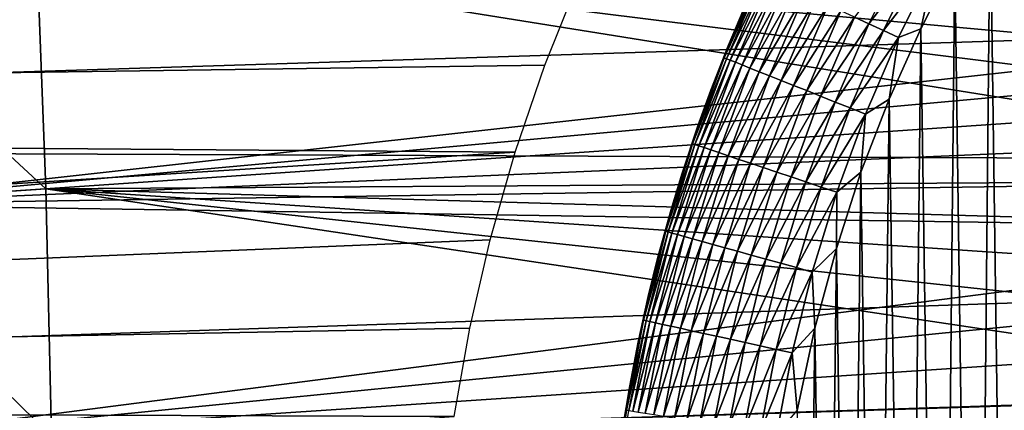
# Model space of a CAD drawing. Header units: millimetres. Extents: x -161 to 161, y -94 to 1149.
# Tile 623 of 656: x 142.08 to 144.98, y -56.74 to -55.59. Entities that reach past the tile are written whole.
import ezdxf

# ---------------------------------------------------------------- set-up
doc = ezdxf.new("R2010")
doc.units = ezdxf.units.MM
doc.header["$LTSCALE"] = 81.481481
for name, color, linetype in [('378', 7, 'CONTINUOUS'), ('380', 7, 'CONTINUOUS'), ('384', 7, 'CONTINUOUS'), ('387', 7, 'CONTINUOUS'), ('389', 7, 'CONTINUOUS'), ('391', 7, 'CONTINUOUS')]:
    doc.layers.add(name, color=color, linetype=linetype)

msp = doc.modelspace()

# ---------------------------------------------------------------- linework, layer by layer
at = {"layer": '378', "color": 7, "linetype": 'CONTINUOUS', "true_color": 0xaaaaaa}
for points in [[(131.8, -55.8871, 22.1378), (143.8409, -55.2243, 22.0781), (131.8, -55.0586, 22.0601), (131.8, -55.8871, 22.1378)], [(143.7274, -55.4712, 22.1027), (143.8409, -55.2243, 22.0781), (131.8, -55.8871, 22.1378), (143.7274, -55.4712, 22.1027)], [(142.153, -56.0879, -22.252), (142.125, -55.3602, -22.1921), (146.4888, -56.0599, -22.2501), (142.153, -56.0879, -22.252)], [(146.4888, -56.0599, -22.2501), (142.125, -55.3602, -22.1921), (146.588, -55.9161, -22.2399), (146.4888, -56.0599, -22.2501)], [(146.588, -55.9161, -22.2399), (142.125, -55.3602, -22.1921), (146.6959, -55.7793, -22.2294), (146.588, -55.9161, -22.2399)], [(146.6959, -55.7793, -22.2294), (142.125, -55.3602, -22.1921), (146.8128, -55.6491, -22.2187), (146.6959, -55.7793, -22.2294)], [(146.8128, -55.6491, -22.2187), (142.125, -55.3602, -22.1921), (146.9375, -55.5268, -22.2078), (146.8128, -55.6491, -22.2187)], [(143.6273, -55.7221, 22.1248), (143.7274, -55.4712, 22.1027), (131.8, -55.8871, 22.1378), (143.6273, -55.7221, 22.1248)], [(143.5402, -55.9787, 22.1444), (143.6273, -55.7221, 22.1248), (131.8, -55.8871, 22.1378), (143.5402, -55.9787, 22.1444)], [(131.8, -56.718, 22.1844), (143.5402, -55.9787, 22.1444), (131.8, -55.8871, 22.1378), (131.8, -56.718, 22.1844)], [(143.4663, -56.2385, 22.1613), (143.5402, -55.9787, 22.1444), (131.8, -56.718, 22.1844), (143.4663, -56.2385, 22.1613)], [(146.3984, -56.2107, -22.2597), (142.153, -56.0879, -22.252), (146.4888, -56.0599, -22.2501), (146.3984, -56.2107, -22.2597)], [(142.1698, -56.8179, -22.288), (142.153, -56.0879, -22.252), (146.1877, -56.691, -22.2834), (142.1698, -56.8179, -22.288)], [(146.1877, -56.691, -22.2834), (142.153, -56.0879, -22.252), (146.2478, -56.5261, -22.2764), (146.1877, -56.691, -22.2834)], [(146.2478, -56.5261, -22.2764), (142.153, -56.0879, -22.252), (146.3178, -56.3664, -22.2685), (146.2478, -56.5261, -22.2764)], [(146.3178, -56.3664, -22.2685), (142.153, -56.0879, -22.252), (146.3984, -56.2107, -22.2597), (146.3178, -56.3664, -22.2685)], [(143.406, -56.4994, 22.1752), (143.4663, -56.2385, 22.1613), (131.8, -56.718, 22.1844), (143.406, -56.4994, 22.1752)], [(143.3593, -56.7602, 22.186), (143.406, -56.4994, 22.1752), (131.8, -56.718, 22.1844), (143.3593, -56.7602, 22.186)], [(146.1382, -56.8593, -22.2893), (142.1698, -56.8179, -22.288), (146.1877, -56.691, -22.2834), (146.1382, -56.8593, -22.2893)], [(131.8, -57.55, 22.2), (143.3593, -56.7602, 22.186), (131.8, -56.718, 22.1844), (131.8, -57.55, 22.2)]]:
    msp.add_3dface(points, dxfattribs=at)
at = {"layer": '380', "color": 7, "linetype": 'CONTINUOUS', "true_color": 0xaaaaaa}
for points in [[(135.3, -55.1633, 20.8139), (156.3175, -55.2909, 20.0897), (135.3, -55.9569, 20.8895), (135.3, -55.1633, 20.8139)], [(156.3175, -55.2909, 20.0897), (156.3175, -56.0422, 20.1599), (135.3, -55.9569, 20.8895), (156.3175, -55.2909, 20.0897)], [(141.4696, -56.1341, -20.7864), (146.9384, -55.5259, -20.5439), (141.4419, -55.4295, -20.7272), (141.4696, -56.1341, -20.7864)], [(146.8139, -55.648, -20.5599), (146.9384, -55.5259, -20.5439), (141.4696, -56.1341, -20.7864), (146.8139, -55.648, -20.5599)], [(146.6971, -55.7779, -20.5757), (146.8139, -55.648, -20.5599), (141.4696, -56.1341, -20.7864), (146.6971, -55.7779, -20.5757)], [(146.5892, -55.9145, -20.5908), (146.6971, -55.7779, -20.5757), (141.4696, -56.1341, -20.7864), (146.5892, -55.9145, -20.5908)], [(146.49, -56.0581, -20.6052), (146.5892, -55.9145, -20.5908), (141.4696, -56.1341, -20.7864), (146.49, -56.0581, -20.6052)], [(135.3, -55.9569, 20.8895), (156.3175, -56.0422, 20.1599), (135.3, -56.7529, 20.9349), (135.3, -55.9569, 20.8895)], [(156.3175, -56.0422, 20.1599), (156.3175, -56.7956, 20.202), (135.3, -56.7529, 20.9349), (156.3175, -56.0422, 20.1599)], [(146.3995, -56.2086, -20.6187), (146.49, -56.0581, -20.6052), (141.4696, -56.1341, -20.7864), (146.3995, -56.2086, -20.6187)], [(141.4861, -56.8409, -20.822), (146.3995, -56.2086, -20.6187), (141.4696, -56.1341, -20.7864), (141.4861, -56.8409, -20.822)], [(146.3188, -56.3642, -20.6311), (146.3995, -56.2086, -20.6187), (141.4861, -56.8409, -20.822), (146.3188, -56.3642, -20.6311)], [(146.2487, -56.5238, -20.6421), (146.3188, -56.3642, -20.6311), (141.4861, -56.8409, -20.822), (146.2487, -56.5238, -20.6421)], [(146.1885, -56.6886, -20.6518), (146.2487, -56.5238, -20.6421), (141.4861, -56.8409, -20.822), (146.1885, -56.6886, -20.6518)], [(146.1388, -56.8568, -20.6598), (146.1885, -56.6886, -20.6518), (141.4861, -56.8409, -20.822), (146.1388, -56.8568, -20.6598)]]:
    msp.add_3dface(points, dxfattribs=at)
at = {"layer": '384', "color": 7, "linetype": 'CONTINUOUS', "true_color": 0xaaaaaa}
for points in [[(142.125, -55.3602, -22.1921), (142.153, -56.0879, -22.252), (141.4419, -55.4295, -20.7272), (142.125, -55.3602, -22.1921)], [(142.153, -56.0879, -22.252), (141.4696, -56.1341, -20.7864), (141.4419, -55.4295, -20.7272), (142.153, -56.0879, -22.252)], [(142.153, -56.0879, -22.252), (142.1698, -56.8179, -22.288), (141.4696, -56.1341, -20.7864), (142.153, -56.0879, -22.252)], [(142.1698, -56.8179, -22.288), (141.4861, -56.8409, -20.822), (141.4696, -56.1341, -20.7864), (142.1698, -56.8179, -22.288)]]:
    msp.add_3dface(points, dxfattribs=at)
at = {"layer": '387', "color": 7, "linetype": 'CONTINUOUS', "true_color": 0xaaaaaa}
for points in [[(144.9434, -55.2305, 61.95), (145.0085, -59.9752, 61.95), (145.0542, -55.0549, 61.95), (144.9434, -55.2305, 61.95)], [(144.8387, -55.4171, 61.95), (144.8989, -59.794, 61.95), (144.9434, -55.2305, 61.95), (144.8387, -55.4171, 61.95)], [(144.8989, -59.794, 61.95), (145.0085, -59.9752, 61.95), (144.9434, -55.2305, 61.95), (144.8989, -59.794, 61.95)], [(144.738, -55.6147, 61.95), (144.7959, -59.6014, 61.95), (144.8387, -55.4171, 61.95), (144.738, -55.6147, 61.95)], [(144.7959, -59.6014, 61.95), (144.8989, -59.794, 61.95), (144.8387, -55.4171, 61.95), (144.7959, -59.6014, 61.95)], [(144.6445, -55.822, 61.95), (144.6975, -59.3975, 61.95), (144.738, -55.6147, 61.95), (144.6445, -55.822, 61.95)], [(144.6975, -59.3975, 61.95), (144.7959, -59.6014, 61.95), (144.738, -55.6147, 61.95), (144.6975, -59.3975, 61.95)], [(144.5614, -56.0379, 61.95), (144.6068, -59.1841, 61.95), (144.6445, -55.822, 61.95), (144.5614, -56.0379, 61.95)], [(144.6068, -59.1841, 61.95), (144.6975, -59.3975, 61.95), (144.6445, -55.822, 61.95), (144.6068, -59.1841, 61.95)], [(144.4891, -56.2635, 61.95), (144.5273, -58.9626, 61.95), (144.5614, -56.0379, 61.95), (144.4891, -56.2635, 61.95)], [(144.5273, -58.9626, 61.95), (144.6068, -59.1841, 61.95), (144.5614, -56.0379, 61.95), (144.5273, -58.9626, 61.95)], [(144.4255, -56.4996, 61.95), (144.4593, -58.7323, 61.95), (144.4891, -56.2635, 61.95), (144.4255, -56.4996, 61.95)], [(144.4593, -58.7323, 61.95), (144.5273, -58.9626, 61.95), (144.4891, -56.2635, 61.95), (144.4593, -58.7323, 61.95)], [(144.3733, -56.7423, 61.95), (144.401, -58.4919, 61.95), (144.4255, -56.4996, 61.95), (144.3733, -56.7423, 61.95)], [(144.401, -58.4919, 61.95), (144.4593, -58.7323, 61.95), (144.4255, -56.4996, 61.95), (144.401, -58.4919, 61.95)]]:
    msp.add_3dface(points, dxfattribs=at)
at = {"layer": '389', "color": 7, "linetype": 'CONTINUOUS', "true_color": 0xaaaaaa}
for points in [[(144.1689, -55.6651, 61.45), (144.2679, -55.4382, 61.45), (144.2151, -55.5554, 22.5941), (144.1689, -55.6651, 61.45)], [(144.1177, -55.7961, 22.6179), (144.1689, -55.6651, 61.45), (144.2151, -55.5554, 22.5941), (144.1177, -55.7961, 22.6179)], [(144.0795, -55.9017, 61.45), (144.1689, -55.6651, 61.45), (144.1177, -55.7961, 22.6179), (144.0795, -55.9017, 61.45)], [(144.0331, -56.0412, 22.6391), (144.0795, -55.9017, 61.45), (144.1177, -55.7961, 22.6179), (144.0331, -56.0412, 22.6391)], [(144.0004, -56.1486, 61.45), (144.0795, -55.9017, 61.45), (144.0331, -56.0412, 22.6391), (144.0004, -56.1486, 61.45)], [(143.9614, -56.2897, 22.6577), (144.0004, -56.1486, 61.45), (144.0331, -56.0412, 22.6391), (143.9614, -56.2897, 22.6577)], [(143.9328, -56.4055, 61.45), (144.0004, -56.1486, 61.45), (143.9614, -56.2897, 22.6577), (143.9328, -56.4055, 61.45)], [(143.903, -56.5403, 22.6729), (143.9328, -56.4055, 61.45), (143.9614, -56.2897, 22.6577), (143.903, -56.5403, 22.6729)], [(143.8782, -56.6694, 61.45), (143.9328, -56.4055, 61.45), (143.903, -56.5403, 22.6729), (143.8782, -56.6694, 61.45)], [(143.8578, -56.7922, 22.6846), (143.8782, -56.6694, 61.45), (143.903, -56.5403, 22.6729), (143.8578, -56.7922, 22.6846)], [(143.8377, -56.9373, 61.45), (143.8782, -56.6694, 61.45), (143.8578, -56.7922, 22.6846), (143.8377, -56.9373, 61.45)]]:
    msp.add_3dface(points, dxfattribs=at)
at = {"layer": '391', "color": 7, "linetype": 'CONTINUOUS', "true_color": 0xaaaaaa}
for points in [[(144.5847, -55.5998, 61.9286), (144.6965, -55.3745, 61.9286), (144.5427, -55.5804, 61.9122), (144.5847, -55.5998, 61.9286)], [(144.5847, -55.5998, 61.9286), (144.7386, -55.3968, 61.9405), (144.6965, -55.3745, 61.9286), (144.5847, -55.5998, 61.9286)], [(144.628, -55.6198, 61.9405), (144.7386, -55.3968, 61.9405), (144.5847, -55.5998, 61.9286), (144.628, -55.6198, 61.9405)], [(144.628, -55.6198, 61.9405), (144.7815, -55.4195, 61.9477), (144.7386, -55.3968, 61.9405), (144.628, -55.6198, 61.9405)], [(144.738, -55.6147, 61.95), (144.8387, -55.4171, 61.95), (144.7815, -55.4195, 61.9477), (144.738, -55.6147, 61.95)], [(144.2679, -55.4382, 61.45), (144.1689, -55.6651, 61.45), (144.2643, -55.4516, 61.499), (144.2679, -55.4382, 61.45)], [(144.6721, -55.6402, 61.9477), (144.7815, -55.4195, 61.9477), (144.628, -55.6198, 61.9405), (144.6721, -55.6402, 61.9477)], [(144.6721, -55.6402, 61.9477), (144.738, -55.6147, 61.95), (144.7815, -55.4195, 61.9477), (144.6721, -55.6402, 61.9477)], [(144.1689, -55.6651, 61.45), (144.1574, -55.7002, 61.499), (144.2643, -55.4516, 61.499), (144.1689, -55.6651, 61.45)], [(144.1574, -55.7002, 61.499), (144.2709, -55.4546, 61.5476), (144.2643, -55.4516, 61.499), (144.1574, -55.7002, 61.499)], [(144.1641, -55.7029, 61.5476), (144.2709, -55.4546, 61.5476), (144.1574, -55.7002, 61.499), (144.1641, -55.7029, 61.5476)], [(144.1641, -55.7029, 61.5476), (144.2817, -55.4596, 61.5952), (144.2709, -55.4546, 61.5476), (144.1641, -55.7029, 61.5476)], [(144.1751, -55.7073, 61.5952), (144.2817, -55.4596, 61.5952), (144.1641, -55.7029, 61.5476), (144.1751, -55.7073, 61.5952)], [(144.1751, -55.7073, 61.5952), (144.2967, -55.4666, 61.6415), (144.2817, -55.4596, 61.5952), (144.1751, -55.7073, 61.5952)], [(144.1905, -55.7134, 61.6415), (144.2967, -55.4666, 61.6415), (144.1751, -55.7073, 61.5952), (144.1905, -55.7134, 61.6415)], [(144.1905, -55.7134, 61.6415), (144.3158, -55.4754, 61.6859), (144.2967, -55.4666, 61.6415), (144.1905, -55.7134, 61.6415)], [(144.2101, -55.7212, 61.6859), (144.3158, -55.4754, 61.6859), (144.1905, -55.7134, 61.6415), (144.2101, -55.7212, 61.6859)], [(144.2101, -55.7212, 61.6859), (144.3387, -55.486, 61.728), (144.3158, -55.4754, 61.6859), (144.2101, -55.7212, 61.6859)], [(144.2335, -55.7306, 61.728), (144.3387, -55.486, 61.728), (144.2101, -55.7212, 61.6859), (144.2335, -55.7306, 61.728)], [(144.2335, -55.7306, 61.728), (144.3653, -55.4983, 61.7674), (144.3387, -55.486, 61.728), (144.2335, -55.7306, 61.728)], [(144.2607, -55.7414, 61.7674), (144.3653, -55.4983, 61.7674), (144.2335, -55.7306, 61.728), (144.2607, -55.7414, 61.7674)], [(144.2607, -55.7414, 61.7674), (144.3953, -55.5122, 61.8038), (144.3653, -55.4983, 61.7674), (144.2607, -55.7414, 61.7674)], [(144.2914, -55.7536, 61.8038), (144.3953, -55.5122, 61.8038), (144.2607, -55.7414, 61.7674), (144.2914, -55.7536, 61.8038)], [(144.2914, -55.7536, 61.8038), (144.4283, -55.5274, 61.8368), (144.3953, -55.5122, 61.8038), (144.2914, -55.7536, 61.8038)], [(144.3252, -55.7671, 61.8368), (144.4283, -55.5274, 61.8368), (144.2914, -55.7536, 61.8038), (144.3252, -55.7671, 61.8368)], [(144.3252, -55.7671, 61.8368), (144.4641, -55.544, 61.866), (144.4283, -55.5274, 61.8368), (144.3252, -55.7671, 61.8368)], [(144.3619, -55.7817, 61.866), (144.4641, -55.544, 61.866), (144.3252, -55.7671, 61.8368), (144.3619, -55.7817, 61.866)], [(144.3619, -55.7817, 61.866), (144.5024, -55.5617, 61.8912), (144.4641, -55.544, 61.866), (144.3619, -55.7817, 61.866)], [(144.4011, -55.7973, 61.8912), (144.5024, -55.5617, 61.8912), (144.3619, -55.7817, 61.866), (144.4011, -55.7973, 61.8912)], [(144.4011, -55.7973, 61.8912), (144.5427, -55.5804, 61.9122), (144.5024, -55.5617, 61.8912), (144.4011, -55.7973, 61.8912)], [(144.4423, -55.8137, 61.9122), (144.5427, -55.5804, 61.9122), (144.4011, -55.7973, 61.8912), (144.4423, -55.8137, 61.9122)], [(144.4423, -55.8137, 61.9122), (144.5847, -55.5998, 61.9286), (144.5427, -55.5804, 61.9122), (144.4423, -55.8137, 61.9122)], [(144.4853, -55.8309, 61.9286), (144.5847, -55.5998, 61.9286), (144.4423, -55.8137, 61.9122), (144.4853, -55.8309, 61.9286)], [(144.4853, -55.8309, 61.9286), (144.628, -55.6198, 61.9405), (144.5847, -55.5998, 61.9286), (144.4853, -55.8309, 61.9286)], [(144.5296, -55.8485, 61.9405), (144.628, -55.6198, 61.9405), (144.4853, -55.8309, 61.9286), (144.5296, -55.8485, 61.9405)], [(144.5296, -55.8485, 61.9405), (144.6721, -55.6402, 61.9477), (144.628, -55.6198, 61.9405), (144.5296, -55.8485, 61.9405)], [(144.6445, -55.822, 61.95), (144.738, -55.6147, 61.95), (144.6721, -55.6402, 61.9477), (144.6445, -55.822, 61.95)], [(144.5747, -55.8665, 61.9477), (144.6721, -55.6402, 61.9477), (144.5296, -55.8485, 61.9405), (144.5747, -55.8665, 61.9477)], [(144.5747, -55.8665, 61.9477), (144.6445, -55.822, 61.95), (144.6721, -55.6402, 61.9477), (144.5747, -55.8665, 61.9477)], [(144.1689, -55.6651, 61.45), (144.0795, -55.9017, 61.45), (144.1574, -55.7002, 61.499), (144.1689, -55.6651, 61.45)], [(144.0795, -55.9017, 61.45), (144.064, -55.9543, 61.499), (144.1574, -55.7002, 61.499), (144.0795, -55.9017, 61.45)], [(144.064, -55.9543, 61.499), (144.1641, -55.7029, 61.5476), (144.1574, -55.7002, 61.499), (144.064, -55.9543, 61.499)], [(144.0708, -55.9566, 61.5476), (144.1641, -55.7029, 61.5476), (144.064, -55.9543, 61.499), (144.0708, -55.9566, 61.5476)], [(144.0708, -55.9566, 61.5476), (144.1751, -55.7073, 61.5952), (144.1641, -55.7029, 61.5476), (144.0708, -55.9566, 61.5476)], [(144.0822, -55.9604, 61.5952), (144.1751, -55.7073, 61.5952), (144.0708, -55.9566, 61.5476), (144.0822, -55.9604, 61.5952)], [(144.0822, -55.9604, 61.5952), (144.1905, -55.7134, 61.6415), (144.1751, -55.7073, 61.5952), (144.0822, -55.9604, 61.5952)], [(144.0979, -55.9657, 61.6415), (144.1905, -55.7134, 61.6415), (144.0822, -55.9604, 61.5952), (144.0979, -55.9657, 61.6415)], [(144.0979, -55.9657, 61.6415), (144.2101, -55.7212, 61.6859), (144.1905, -55.7134, 61.6415), (144.0979, -55.9657, 61.6415)], [(144.1178, -55.9724, 61.6859), (144.2101, -55.7212, 61.6859), (144.0979, -55.9657, 61.6415), (144.1178, -55.9724, 61.6859)], [(144.1178, -55.9724, 61.6859), (144.2335, -55.7306, 61.728), (144.2101, -55.7212, 61.6859), (144.1178, -55.9724, 61.6859)], [(144.1417, -55.9804, 61.728), (144.2335, -55.7306, 61.728), (144.1178, -55.9724, 61.6859), (144.1417, -55.9804, 61.728)], [(144.1417, -55.9804, 61.728), (144.2607, -55.7414, 61.7674), (144.2335, -55.7306, 61.728), (144.1417, -55.9804, 61.728)], [(144.1695, -55.9898, 61.7674), (144.2607, -55.7414, 61.7674), (144.1417, -55.9804, 61.728), (144.1695, -55.9898, 61.7674)], [(144.1695, -55.9898, 61.7674), (144.2914, -55.7536, 61.8038), (144.2607, -55.7414, 61.7674), (144.1695, -55.9898, 61.7674)], [(144.2008, -56.0003, 61.8038), (144.2914, -55.7536, 61.8038), (144.1695, -55.9898, 61.7674), (144.2008, -56.0003, 61.8038)], [(144.2008, -56.0003, 61.8038), (144.3252, -55.7671, 61.8368), (144.2914, -55.7536, 61.8038), (144.2008, -56.0003, 61.8038)], [(144.2353, -56.012, 61.8368), (144.3252, -55.7671, 61.8368), (144.2008, -56.0003, 61.8038), (144.2353, -56.012, 61.8368)], [(144.2353, -56.012, 61.8368), (144.3619, -55.7817, 61.866), (144.3252, -55.7671, 61.8368), (144.2353, -56.012, 61.8368)], [(144.2727, -56.0246, 61.866), (144.3619, -55.7817, 61.866), (144.2353, -56.012, 61.8368), (144.2727, -56.0246, 61.866)], [(144.2727, -56.0246, 61.866), (144.4011, -55.7973, 61.8912), (144.3619, -55.7817, 61.866), (144.2727, -56.0246, 61.866)], [(144.3126, -56.038, 61.8912), (144.4011, -55.7973, 61.8912), (144.2727, -56.0246, 61.866), (144.3126, -56.038, 61.8912)], [(144.3126, -56.038, 61.8912), (144.4423, -55.8137, 61.9122), (144.4011, -55.7973, 61.8912), (144.3126, -56.038, 61.8912)], [(144.3547, -56.0522, 61.9122), (144.4423, -55.8137, 61.9122), (144.3126, -56.038, 61.8912), (144.3547, -56.0522, 61.9122)], [(144.3547, -56.0522, 61.9122), (144.4853, -55.8309, 61.9286), (144.4423, -55.8137, 61.9122), (144.3547, -56.0522, 61.9122)], [(144.5614, -56.0379, 61.95), (144.6445, -55.822, 61.95), (144.5747, -55.8665, 61.9477), (144.5614, -56.0379, 61.95)], [(144.3986, -56.067, 61.9286), (144.4853, -55.8309, 61.9286), (144.3547, -56.0522, 61.9122), (144.3986, -56.067, 61.9286)], [(144.3986, -56.067, 61.9286), (144.5296, -55.8485, 61.9405), (144.4853, -55.8309, 61.9286), (144.3986, -56.067, 61.9286)], [(144.4437, -56.0822, 61.9405), (144.5296, -55.8485, 61.9405), (144.3986, -56.067, 61.9286), (144.4437, -56.0822, 61.9405)], [(144.4437, -56.0822, 61.9405), (144.5747, -55.8665, 61.9477), (144.5296, -55.8485, 61.9405), (144.4437, -56.0822, 61.9405)], [(144.4898, -56.0977, 61.9477), (144.5747, -55.8665, 61.9477), (144.4437, -56.0822, 61.9405), (144.4898, -56.0977, 61.9477)], [(144.4898, -56.0977, 61.9477), (144.5614, -56.0379, 61.95), (144.5747, -55.8665, 61.9477), (144.4898, -56.0977, 61.9477)], [(144.0795, -55.9017, 61.45), (144.0004, -56.1486, 61.45), (144.064, -55.9543, 61.499), (144.0795, -55.9017, 61.45)], [(144.0004, -56.1486, 61.45), (143.9846, -56.213, 61.499), (144.064, -55.9543, 61.499), (144.0004, -56.1486, 61.45)], [(143.9846, -56.213, 61.499), (144.0708, -55.9566, 61.5476), (144.064, -55.9543, 61.499), (143.9846, -56.213, 61.499)], [(143.9915, -56.2149, 61.5476), (144.0708, -55.9566, 61.5476), (143.9846, -56.213, 61.499), (143.9915, -56.2149, 61.5476)], [(143.9915, -56.2149, 61.5476), (144.0822, -55.9604, 61.5952), (144.0708, -55.9566, 61.5476), (143.9915, -56.2149, 61.5476)], [(144.003, -56.2181, 61.5952), (144.0822, -55.9604, 61.5952), (143.9915, -56.2149, 61.5476), (144.003, -56.2181, 61.5952)], [(144.003, -56.2181, 61.5952), (144.0979, -55.9657, 61.6415), (144.0822, -55.9604, 61.5952), (144.003, -56.2181, 61.5952)], [(144.019, -56.2226, 61.6415), (144.0979, -55.9657, 61.6415), (144.003, -56.2181, 61.5952), (144.019, -56.2226, 61.6415)], [(144.019, -56.2226, 61.6415), (144.1178, -55.9724, 61.6859), (144.0979, -55.9657, 61.6415), (144.019, -56.2226, 61.6415)], [(144.0392, -56.2282, 61.6859), (144.1178, -55.9724, 61.6859), (144.019, -56.2226, 61.6415), (144.0392, -56.2282, 61.6859)], [(144.0392, -56.2282, 61.6859), (144.1417, -55.9804, 61.728), (144.1178, -55.9724, 61.6859), (144.0392, -56.2282, 61.6859)], [(144.0636, -56.2349, 61.728), (144.1417, -55.9804, 61.728), (144.0392, -56.2282, 61.6859), (144.0636, -56.2349, 61.728)], [(144.0636, -56.2349, 61.728), (144.1695, -55.9898, 61.7674), (144.1417, -55.9804, 61.728), (144.0636, -56.2349, 61.728)], [(144.0918, -56.2428, 61.7674), (144.1695, -55.9898, 61.7674), (144.0636, -56.2349, 61.728), (144.0918, -56.2428, 61.7674)], [(144.0918, -56.2428, 61.7674), (144.2008, -56.0003, 61.8038), (144.1695, -55.9898, 61.7674), (144.0918, -56.2428, 61.7674)], [(144.1236, -56.2516, 61.8038), (144.2008, -56.0003, 61.8038), (144.0918, -56.2428, 61.7674), (144.1236, -56.2516, 61.8038)], [(144.1236, -56.2516, 61.8038), (144.2353, -56.012, 61.8368), (144.2008, -56.0003, 61.8038), (144.1236, -56.2516, 61.8038)], [(144.1587, -56.2613, 61.8368), (144.2353, -56.012, 61.8368), (144.1236, -56.2516, 61.8038), (144.1587, -56.2613, 61.8368)], [(144.1587, -56.2613, 61.8368), (144.2727, -56.0246, 61.866), (144.2353, -56.012, 61.8368), (144.1587, -56.2613, 61.8368)], [(144.1967, -56.2719, 61.866), (144.2727, -56.0246, 61.866), (144.1587, -56.2613, 61.8368), (144.1967, -56.2719, 61.866)], [(144.1967, -56.2719, 61.866), (144.3126, -56.038, 61.8912), (144.2727, -56.0246, 61.866), (144.1967, -56.2719, 61.866)], [(144.2374, -56.2832, 61.8912), (144.3126, -56.038, 61.8912), (144.1967, -56.2719, 61.866), (144.2374, -56.2832, 61.8912)], [(144.2374, -56.2832, 61.8912), (144.3547, -56.0522, 61.9122), (144.3126, -56.038, 61.8912), (144.2374, -56.2832, 61.8912)], [(144.2802, -56.2951, 61.9122), (144.3547, -56.0522, 61.9122), (144.2374, -56.2832, 61.8912), (144.2802, -56.2951, 61.9122)], [(144.2802, -56.2951, 61.9122), (144.3986, -56.067, 61.9286), (144.3547, -56.0522, 61.9122), (144.2802, -56.2951, 61.9122)], [(144.4891, -56.2635, 61.95), (144.5614, -56.0379, 61.95), (144.4898, -56.0977, 61.9477), (144.4891, -56.2635, 61.95)], [(144.3247, -56.3074, 61.9286), (144.3986, -56.067, 61.9286), (144.2802, -56.2951, 61.9122), (144.3247, -56.3074, 61.9286)], [(144.3247, -56.3074, 61.9286), (144.4437, -56.0822, 61.9405), (144.3986, -56.067, 61.9286), (144.3247, -56.3074, 61.9286)], [(144.3707, -56.3202, 61.9405), (144.4437, -56.0822, 61.9405), (144.3247, -56.3074, 61.9286), (144.3707, -56.3202, 61.9405)], [(144.3707, -56.3202, 61.9405), (144.4898, -56.0977, 61.9477), (144.4437, -56.0822, 61.9405), (144.3707, -56.3202, 61.9405)], [(144.4175, -56.3332, 61.9477), (144.4898, -56.0977, 61.9477), (144.3707, -56.3202, 61.9405), (144.4175, -56.3332, 61.9477)], [(144.4175, -56.3332, 61.9477), (144.4891, -56.2635, 61.95), (144.4898, -56.0977, 61.9477), (144.4175, -56.3332, 61.9477)], [(144.0004, -56.1486, 61.45), (143.9328, -56.4055, 61.45), (143.9846, -56.213, 61.499), (144.0004, -56.1486, 61.45)], [(143.9328, -56.4055, 61.45), (143.9192, -56.4757, 61.499), (143.9846, -56.213, 61.499), (143.9328, -56.4055, 61.45)], [(143.9192, -56.4757, 61.499), (143.9915, -56.2149, 61.5476), (143.9846, -56.213, 61.499), (143.9192, -56.4757, 61.499)], [(143.9263, -56.4772, 61.5476), (143.9915, -56.2149, 61.5476), (143.9192, -56.4757, 61.499), (143.9263, -56.4772, 61.5476)], [(143.9263, -56.4772, 61.5476), (144.003, -56.2181, 61.5952), (143.9915, -56.2149, 61.5476), (143.9263, -56.4772, 61.5476)], [(143.938, -56.4798, 61.5952), (144.003, -56.2181, 61.5952), (143.9263, -56.4772, 61.5476), (143.938, -56.4798, 61.5952)], [(143.938, -56.4798, 61.5952), (144.019, -56.2226, 61.6415), (144.003, -56.2181, 61.5952), (143.938, -56.4798, 61.5952)], [(143.9541, -56.4833, 61.6415), (144.019, -56.2226, 61.6415), (143.938, -56.4798, 61.5952), (143.9541, -56.4833, 61.6415)], [(143.9541, -56.4833, 61.6415), (144.0392, -56.2282, 61.6859), (144.019, -56.2226, 61.6415), (143.9541, -56.4833, 61.6415)], [(143.9747, -56.4879, 61.6859), (144.0392, -56.2282, 61.6859), (143.9541, -56.4833, 61.6415), (143.9747, -56.4879, 61.6859)], [(143.9747, -56.4879, 61.6859), (144.0636, -56.2349, 61.728), (144.0392, -56.2282, 61.6859), (143.9747, -56.4879, 61.6859)], [(143.9993, -56.4933, 61.728), (144.0636, -56.2349, 61.728), (143.9747, -56.4879, 61.6859), (143.9993, -56.4933, 61.728)], [(143.9993, -56.4933, 61.728), (144.0918, -56.2428, 61.7674), (144.0636, -56.2349, 61.728), (143.9993, -56.4933, 61.728)], [(144.0279, -56.4996, 61.7674), (144.0918, -56.2428, 61.7674), (143.9993, -56.4933, 61.728), (144.0279, -56.4996, 61.7674)], [(144.0279, -56.4996, 61.7674), (144.1236, -56.2516, 61.8038), (144.0918, -56.2428, 61.7674), (144.0279, -56.4996, 61.7674)], [(144.0602, -56.5067, 61.8038), (144.1236, -56.2516, 61.8038), (144.0279, -56.4996, 61.7674), (144.0602, -56.5067, 61.8038)], [(144.0602, -56.5067, 61.8038), (144.1587, -56.2613, 61.8368), (144.1236, -56.2516, 61.8038), (144.0602, -56.5067, 61.8038)], [(144.0957, -56.5145, 61.8368), (144.1587, -56.2613, 61.8368), (144.0602, -56.5067, 61.8038), (144.0957, -56.5145, 61.8368)], [(144.0957, -56.5145, 61.8368), (144.1967, -56.2719, 61.866), (144.1587, -56.2613, 61.8368), (144.0957, -56.5145, 61.8368)], [(144.1343, -56.523, 61.866), (144.1967, -56.2719, 61.866), (144.0957, -56.5145, 61.8368), (144.1343, -56.523, 61.866)], [(144.1343, -56.523, 61.866), (144.2374, -56.2832, 61.8912), (144.1967, -56.2719, 61.866), (144.1343, -56.523, 61.866)], [(144.1755, -56.5321, 61.8912), (144.2374, -56.2832, 61.8912), (144.1343, -56.523, 61.866), (144.1755, -56.5321, 61.8912)], [(144.1755, -56.5321, 61.8912), (144.2802, -56.2951, 61.9122), (144.2374, -56.2832, 61.8912), (144.1755, -56.5321, 61.8912)], [(144.4255, -56.4996, 61.95), (144.4891, -56.2635, 61.95), (144.4175, -56.3332, 61.9477), (144.4255, -56.4996, 61.95)], [(144.2188, -56.5416, 61.9122), (144.2802, -56.2951, 61.9122), (144.1755, -56.5321, 61.8912), (144.2188, -56.5416, 61.9122)], [(144.2188, -56.5416, 61.9122), (144.3247, -56.3074, 61.9286), (144.2802, -56.2951, 61.9122), (144.2188, -56.5416, 61.9122)], [(144.264, -56.5516, 61.9286), (144.3247, -56.3074, 61.9286), (144.2188, -56.5416, 61.9122), (144.264, -56.5516, 61.9286)], [(144.264, -56.5516, 61.9286), (144.3707, -56.3202, 61.9405), (144.3247, -56.3074, 61.9286), (144.264, -56.5516, 61.9286)], [(144.3106, -56.5618, 61.9405), (144.3707, -56.3202, 61.9405), (144.264, -56.5516, 61.9286), (144.3106, -56.5618, 61.9405)], [(144.3106, -56.5618, 61.9405), (144.4175, -56.3332, 61.9477), (144.3707, -56.3202, 61.9405), (144.3106, -56.5618, 61.9405)], [(144.358, -56.5723, 61.9477), (144.4175, -56.3332, 61.9477), (144.3106, -56.5618, 61.9405), (144.358, -56.5723, 61.9477)], [(144.358, -56.5723, 61.9477), (144.4255, -56.4996, 61.95), (144.4175, -56.3332, 61.9477), (144.358, -56.5723, 61.9477)], [(143.9328, -56.4055, 61.45), (143.8782, -56.6694, 61.45), (143.9192, -56.4757, 61.499), (143.9328, -56.4055, 61.45)], [(143.8782, -56.6694, 61.45), (143.8682, -56.7415, 61.499), (143.9192, -56.4757, 61.499), (143.8782, -56.6694, 61.45)], [(143.8682, -56.7415, 61.499), (143.9263, -56.4772, 61.5476), (143.9192, -56.4757, 61.499), (143.8682, -56.7415, 61.499)], [(143.8754, -56.7426, 61.5476), (143.9263, -56.4772, 61.5476), (143.8682, -56.7415, 61.499), (143.8754, -56.7426, 61.5476)], [(143.8754, -56.7426, 61.5476), (143.938, -56.4798, 61.5952), (143.9263, -56.4772, 61.5476), (143.8754, -56.7426, 61.5476)], [(143.8871, -56.7446, 61.5952), (143.938, -56.4798, 61.5952), (143.8754, -56.7426, 61.5476), (143.8871, -56.7446, 61.5952)], [(143.8871, -56.7446, 61.5952), (143.9541, -56.4833, 61.6415), (143.938, -56.4798, 61.5952), (143.8871, -56.7446, 61.5952)], [(143.9035, -56.7473, 61.6415), (143.9541, -56.4833, 61.6415), (143.8871, -56.7446, 61.5952), (143.9035, -56.7473, 61.6415)], [(143.9035, -56.7473, 61.6415), (143.9747, -56.4879, 61.6859), (143.9541, -56.4833, 61.6415), (143.9035, -56.7473, 61.6415)], [(143.9242, -56.7507, 61.6859), (143.9747, -56.4879, 61.6859), (143.9035, -56.7473, 61.6415), (143.9242, -56.7507, 61.6859)], [(143.9242, -56.7507, 61.6859), (143.9993, -56.4933, 61.728), (143.9747, -56.4879, 61.6859), (143.9242, -56.7507, 61.6859)], [(143.9492, -56.7547, 61.728), (143.9993, -56.4933, 61.728), (143.9242, -56.7507, 61.6859), (143.9492, -56.7547, 61.728)], [(143.9492, -56.7547, 61.728), (144.0279, -56.4996, 61.7674), (143.9993, -56.4933, 61.728), (143.9492, -56.7547, 61.728)], [(143.9781, -56.7595, 61.7674), (144.0279, -56.4996, 61.7674), (143.9492, -56.7547, 61.728), (143.9781, -56.7595, 61.7674)], [(143.9781, -56.7595, 61.7674), (144.0602, -56.5067, 61.8038), (144.0279, -56.4996, 61.7674), (143.9781, -56.7595, 61.7674)], [(144.0106, -56.7648, 61.8038), (144.0602, -56.5067, 61.8038), (143.9781, -56.7595, 61.7674), (144.0106, -56.7648, 61.8038)], [(144.0106, -56.7648, 61.8038), (144.0957, -56.5145, 61.8368), (144.0602, -56.5067, 61.8038), (144.0106, -56.7648, 61.8038)], [(144.0466, -56.7707, 61.8368), (144.0957, -56.5145, 61.8368), (144.0106, -56.7648, 61.8038), (144.0466, -56.7707, 61.8368)], [(144.0466, -56.7707, 61.8368), (144.1343, -56.523, 61.866), (144.0957, -56.5145, 61.8368), (144.0466, -56.7707, 61.8368)], [(144.0855, -56.7771, 61.866), (144.1343, -56.523, 61.866), (144.0466, -56.7707, 61.8368), (144.0855, -56.7771, 61.866)], [(144.0855, -56.7771, 61.866), (144.1755, -56.5321, 61.8912), (144.1343, -56.523, 61.866), (144.0855, -56.7771, 61.866)], [(144.3733, -56.7423, 61.95), (144.4255, -56.4996, 61.95), (144.358, -56.5723, 61.9477), (144.3733, -56.7423, 61.95)], [(144.1271, -56.7839, 61.8912), (144.1755, -56.5321, 61.8912), (144.0855, -56.7771, 61.866), (144.1271, -56.7839, 61.8912)], [(144.1271, -56.7839, 61.8912), (144.2188, -56.5416, 61.9122), (144.1755, -56.5321, 61.8912), (144.1271, -56.7839, 61.8912)], [(144.171, -56.7911, 61.9122), (144.2188, -56.5416, 61.9122), (144.1271, -56.7839, 61.8912), (144.171, -56.7911, 61.9122)], [(144.171, -56.7911, 61.9122), (144.264, -56.5516, 61.9286), (144.2188, -56.5416, 61.9122), (144.171, -56.7911, 61.9122)], [(144.2166, -56.7986, 61.9286), (144.264, -56.5516, 61.9286), (144.171, -56.7911, 61.9122), (144.2166, -56.7986, 61.9286)], [(144.2166, -56.7986, 61.9286), (144.3106, -56.5618, 61.9405), (144.264, -56.5516, 61.9286), (144.2166, -56.7986, 61.9286)], [(144.2637, -56.8063, 61.9405), (144.3106, -56.5618, 61.9405), (144.2166, -56.7986, 61.9286), (144.2637, -56.8063, 61.9405)], [(144.2637, -56.8063, 61.9405), (144.358, -56.5723, 61.9477), (144.3106, -56.5618, 61.9405), (144.2637, -56.8063, 61.9405)], [(144.3116, -56.8142, 61.9477), (144.358, -56.5723, 61.9477), (144.2637, -56.8063, 61.9405), (144.3116, -56.8142, 61.9477)], [(144.3116, -56.8142, 61.9477), (144.3733, -56.7423, 61.95), (144.358, -56.5723, 61.9477), (144.3116, -56.8142, 61.9477)], [(143.8782, -56.6694, 61.45), (143.8377, -56.9373, 61.45), (143.8682, -56.7415, 61.499), (143.8782, -56.6694, 61.45)], [(143.8377, -56.9373, 61.45), (143.8317, -57.0097, 61.499), (143.8682, -56.7415, 61.499), (143.8377, -56.9373, 61.45)], [(143.8317, -57.0097, 61.499), (143.8754, -56.7426, 61.5476), (143.8682, -56.7415, 61.499), (143.8317, -57.0097, 61.499)]]:
    msp.add_3dface(points, dxfattribs=at)

doc.saveas('drawing.dxf')
